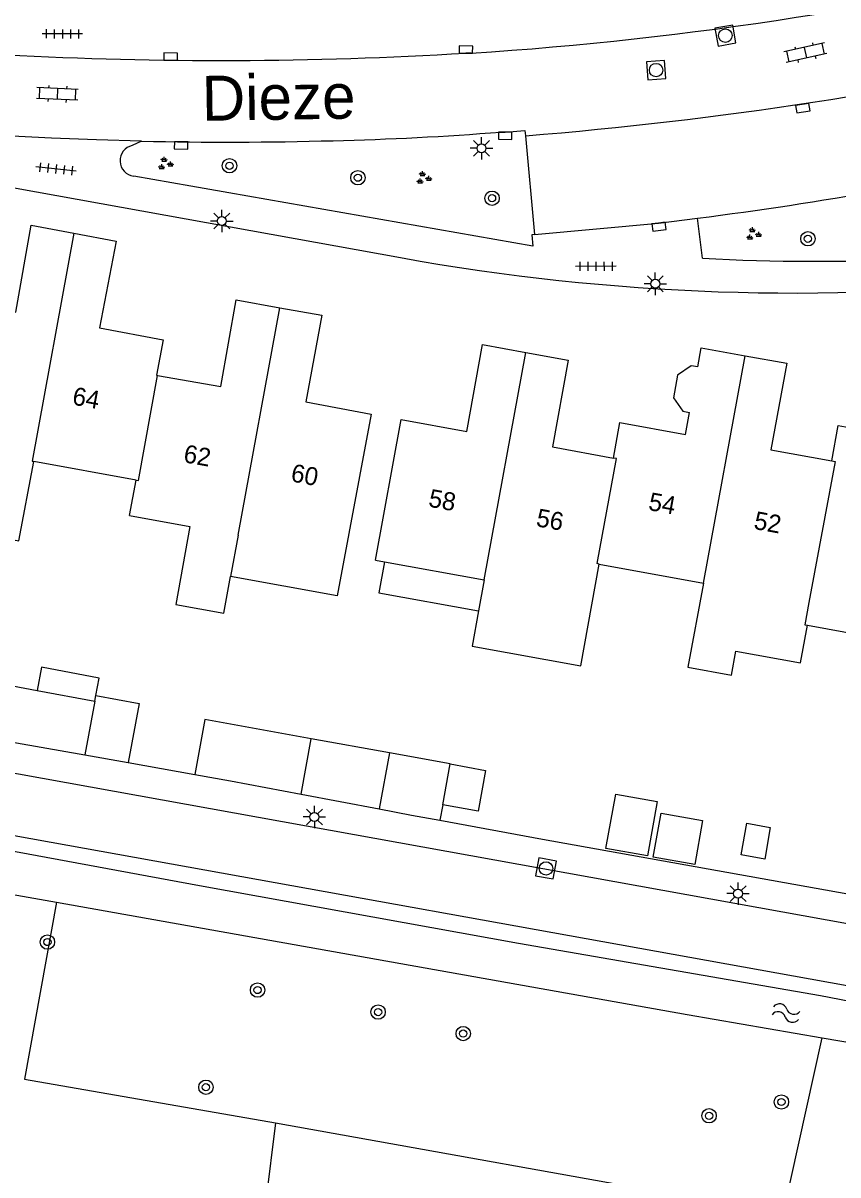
# Model space of a CAD drawing. Extents: x 131000 to 133013, y 393000 to 396501.
# Drawn here: x 131113.2 to 131158.5, y 395668.1 to 395732.1 of the extents above; entities that cross this region are included whole.
import ezdxf

# ---------------------------------------------------------------- set-up
doc = ezdxf.new("R2010")
doc.units = 0
for name, color, linetype in [('gg-afsc-erfafscheiding', 7, 'Continuous'), ('gg-anno-huisnummerreeks BGT', 7, 'Continuous'), ('gg-anno-openbare ruimte label', 7, 'Continuous'), ('gg-bbg-gedigitaliseerde bebouwing', 7, 'Continuous'), ('gg-bbg-gedigitaliseerde bijgebouw', 7, 'Continuous'), ('gg-bbg-hoofdgebouw', 7, 'Continuous'), ('gg-bbg-luifel en loopbrug', 7, 'Continuous'), ('gg-bbg-tussenscheiding', 7, 'Continuous'), ('gg-knt-verharding', 7, 'Continuous'), ('gg-knt-verharding nz', 7, 'Continuous'), ('gg-kntw-bovenkant insteek waterloop', 7, 'Continuous'), ('gt-grn-groengrens', 7, 'Continuous'), ('gt-symb-boom', 7, 'Continuous'), ('gt-symb-groenvak', 7, 'Continuous'), ('gt-symb-klinker verharding', 7, 'Continuous'), ('gt-symb-kolk', 7, 'Continuous'), ('gt-symb-lichtmast', 7, 'Continuous'), ('gt-symb-rioolschacht', 7, 'Continuous'), ('gt-symb-tegel verharding', 7, 'Continuous'), ('gt-symb-watersymbool', 7, 'Continuous')]:
    doc.layers.add(name, color=color, linetype=linetype)

# ---------------------------------------------------------------- blocks, each defined once
blk = doc.blocks.new('gt0-KOLK')
at = {"layer": 'gt-symb-kolk'}
blk.add_lwpolyline([(0, 0), (0.375, 0), (0.375, 0.4), (-0.375, 0.4), (-0.375, 0), (0, 0)], dxfattribs=at)
blk = doc.blocks.new('gt0-RS')
at = {"layer": 'gt-symb-rioolschacht'}
blk.add_lwpolyline([(-0.5, -0.5), (0.5, -0.5), (0.5, 0.5), (-0.5, 0.5)], close=True, dxfattribs=at)
blk.add_circle((0, 0), 0.375, dxfattribs=at)
blk = doc.blocks.new('gt0-KL1')
at = {"layer": 'gt-symb-klinker verharding'}
for p, q in [((-1.15, 0.3), (1.15, 0.3)), ((-1, -0.3), (-1, 0.3)), ((-0.5, 0.3), (-0.5, 0.45)), ((0, -0.3), (0, 0.3)), ((0.5, 0.3), (0.5, 0.45)), ((1, -0.3), (1, 0.3)), ((-1.15, -0.3), (1.15, -0.3)), ((-0.5, -0.45), (-0.5, -0.3)), ((0.5, -0.45), (0.5, -0.3))]:
    blk.add_line(p, q, dxfattribs=at)
blk = doc.blocks.new('gt0-LMAST')
at = {"layer": 'gt-symb-lichtmast'}
for p, q in [((-0.182, 0.173), (-0.447, 0.438)), ((-0.005, 0.246), (-0.005, 0.621)), ((0.172, 0.173), (0.437, 0.438)), ((-0.255, -0.004), (-0.63, -0.004)), ((-0.182, -0.181), (-0.447, -0.446)), ((-0.005, -0.254), (-0.005, -0.629)), ((0.437, -0.446), (0.172, -0.181)), ((0.245, -0.004), (0.62, -0.004))]:
    blk.add_line(p, q, dxfattribs=at)
blk.add_circle((-0.005, -0.004), 0.25, dxfattribs=at)
blk = doc.blocks.new('gt0-TEG1')
at = {"layer": 'gt-symb-tegel verharding'}
for p, q in [((-1.125, 0), (1.125, 0)), ((-0.9, -0.25), (-0.9, 0.25)), ((-0.45, -0.25), (-0.45, 0.25)), ((0, -0.25), (0, 0.25)), ((0.45, -0.25), (0.45, 0.25)), ((0.9, -0.25), (0.9, 0.25))]:
    blk.add_line(p, q, dxfattribs=at)
blk = doc.blocks.new('gt0-BOOM')
at = {"layer": 'gt-symb-boom'}
for radius in [0.4, 0.2]:
    blk.add_circle((0, 0), radius, dxfattribs=at)
blk = doc.blocks.new('gt0-GRVAK')
at = {"layer": 'gt-symb-groenvak'}
for p, q in [((-0.11, 0.189), (-0.228, 0.24)), ((-0.182, 0.153), (0.088, 0.153)), ((-0.091, 0.211), (-0.156, 0.322)), ((-0.047, 0.214), (-0.047, 0.393)), ((-0.004, 0.211), (0.061, 0.322)), ((0.015, 0.189), (0.133, 0.24)), ((0.262, -0.052), (0.197, 0.059)), ((0.305, -0.049), (0.305, 0.13)), ((0.349, -0.052), (0.414, 0.059)), ((-0.245, -0.228), (-0.363, -0.177)), ((-0.318, -0.264), (-0.047, -0.264)), ((-0.226, -0.206), (-0.291, -0.095)), ((-0.183, -0.203), (-0.183, -0.024)), ((-0.139, -0.206), (-0.074, -0.095)), ((-0.12, -0.228), (-0.002, -0.177)), ((0.243, -0.074), (0.125, -0.023)), ((0.17, -0.11), (0.441, -0.11)), ((0.368, -0.074), (0.486, -0.023))]:
    blk.add_line(p, q, dxfattribs=at)
blk = doc.blocks.new('gt0-WA')
at = {"layer": 'gt-symb-watersymbool'}
for centre, start, end in [((-0.323, 0.022), 28.07249, 151.92751), ((0.427, 0.422), 208.07248, 331.92751), ((-0.323, -0.428), 28.07249, 151.92751), ((0.427, -0.028), 208.07248, 331.92751)]:
    blk.add_arc(centre, 0.425, start, end, dxfattribs=at)

msp = doc.modelspace()

# ---------------------------------------------------------------- linework, layer by layer
at = {"layer": 'gg-afsc-erfafscheiding'}
msp.add_line((131119.042, 395690.996), (131122.75, 395690.337), dxfattribs=at)
msp.add_lwpolyline([(131136.38, 395687.791), (131142.09, 395686.733), (131178.012, 395680.314), (131178.507, 395683.433)], dxfattribs=at)
at = {"layer": 'gg-bbg-gedigitaliseerde bebouwing'}
msp.add_line((131138.835, 395701.16), (131138.52, 395699.429), dxfattribs=at)
for points in [[(131132.552, 395710.375), (131130.665, 395700.27), (131124.743, 395701.346)], [(131119.11, 395704.74), (131122.48, 395704.128), (131121.691, 395699.787), (131124.372, 395699.3), (131124.743, 395701.346)], [(131138.52, 395699.429), (131138.165, 395697.481), (131144.209, 395696.381), (131145.242, 395702.041)], [(131151.03, 395700.98), (131150.172, 395696.3), (131152.598, 395695.855), (131152.844, 395697.2), (131156.428, 395696.544), (131156.812, 395698.64)]]:
    msp.add_lwpolyline(points, dxfattribs=at)
at = {"layer": 'gg-bbg-gedigitaliseerde bijgebouw'}
for p, q in [((131113.985, 395695.011), (131117.189, 395694.415)), ((131117.189, 395694.415), (131116.632, 395691.423)), ((131110.944, 395692.433), (131116.632, 395691.423)), ((131128.67, 395689.242), (131129.226, 395692.318)), ((131133.57, 395691.532), (131133.007, 395688.423)), ((131136.946, 395690.921), (131133.57, 395691.532)), ((131136.535, 395688.649), (131136.946, 395690.921)), ((131136.535, 395688.649), (131136.38, 395687.791))]:
    msp.add_line(p, q, dxfattribs=at)
for points in [[(131111.482, 395695.323), (131111.509, 395695.472), (131113.985, 395695.011)], [(131129.226, 395692.318), (131123.303, 395693.39), (131122.75, 395690.337)], [(131122.75, 395690.337), (131124.733, 395689.985), (131128.67, 395689.242)], [(131147.917, 395685.807), (131145.615, 395686.223), (131146.162, 395689.249), (131148.464, 395688.833), (131147.917, 395685.807)], [(131133.007, 395688.423), (131134.806, 395688.083), (131136.38, 395687.791)], [(131150.547, 395685.331), (131148.245, 395685.747), (131148.687, 395688.193), (131150.989, 395687.777), (131150.547, 395685.331)]]:
    msp.add_lwpolyline(points, dxfattribs=at)
at = {"layer": 'gg-bbg-hoofdgebouw'}
for p, q in [((131119.48, 395706.7), (131113.793, 395707.745)), ((131119.11, 395704.74), (131119.48, 395706.7)), ((131132.801, 395702.259), (131133.302, 395702.168)), ((131133.302, 395702.168), (131138.835, 395701.16)), ((131145.242, 395702.041), (131151.03, 395700.98)), ((131156.812, 395698.64), (131162.564, 395697.597))]:
    msp.add_line(p, q, dxfattribs=at)
for points in [[(131109.146, 395716.685), (131112.8, 395716.044), (131113.648, 395720.882), (131116.028, 395720.431)], [(131116.028, 395720.431), (131118.368, 395719.988), (131117.456, 395715.173), (131120.983, 395714.504), (131120.61, 395712.539), (131120.68, 395712.527)], [(131120.68, 395712.527), (131124.189, 395711.905), (131125.055, 395716.729), (131127.484, 395716.293)], [(131127.484, 395716.293), (131129.822, 395715.874), (131128.916, 395711.059), (131132.552, 395710.375)], [(131132.801, 395702.259), (131134.224, 395710.081), (131137.869, 395709.418), (131138.747, 395714.246), (131141.162, 395713.807)], [(131150.715, 395713.001), (131150.909, 395714.07), (131153.35, 395713.625)], [(131141.162, 395713.807), (131143.516, 395713.379), (131142.638, 395708.551), (131146.027, 395707.935)], [(131153.35, 395713.625), (131155.667, 395713.202), (131154.79, 395708.392), (131158.165, 395707.773)], [(131158.165, 395707.773), (131158.525, 395709.735), (131162.2, 395709.076), (131163.068, 395713.895), (131165.492, 395713.455)], [(131150.715, 395713.001), (131150.347, 395713.068), (131149.595, 395712.541), (131149.364, 395711.275), (131149.887, 395710.536), (131150.254, 395710.469)], [(131146.027, 395707.935), (131146.386, 395709.905), (131150.031, 395709.242), (131150.254, 395710.469)], [(131106.915, 395704.453), (131112.971, 395703.326), (131113.793, 395707.745)]]:
    msp.add_lwpolyline(points, dxfattribs=at)
at = {"layer": 'gg-bbg-luifel en loopbrug'}
for p, q in [((131117.189, 395694.415), (131117.247, 395694.73)), ((131133.57, 395691.532), (131129.226, 395692.318)), ((131116.632, 395691.423), (131119.042, 395690.996)), ((131128.67, 395689.242), (131133.007, 395688.423))]:
    msp.add_line(p, q, dxfattribs=at)
for points in [[(131133.302, 395702.168), (131132.986, 395700.43), (131138.52, 395699.429)], [(131117.247, 395694.73), (131117.428, 395695.701), (131114.225, 395696.297), (131113.985, 395695.011)], [(131117.247, 395694.73), (131119.653, 395694.282), (131119.042, 395690.996)], [(131136.946, 395690.921), (131138.919, 395690.564), (131138.508, 395688.292), (131136.535, 395688.649)], [(131154.751, 395687.393), (131154.45, 395685.627), (131153.129, 395685.866), (131153.448, 395687.629), (131154.751, 395687.393)]]:
    msp.add_lwpolyline(points, dxfattribs=at)
at = {"layer": 'gg-bbg-tussenscheiding'}
for p, q in [((131125.16, 395703.638), (131127.484, 395716.293)), ((131138.835, 395701.16), (131141.162, 395713.807)), ((131151.03, 395700.98), (131153.35, 395713.625)), ((131125.16, 395703.638), (131124.743, 395701.346))]:
    msp.add_line(p, q, dxfattribs=at)
for points in [[(131116.028, 395720.431), (131113.71, 395707.76), (131113.793, 395707.745)], [(131119.48, 395706.7), (131119.617, 395706.675), (131120.68, 395712.527)], [(131145.242, 395702.041), (131145.124, 395702.063), (131146.202, 395707.903), (131146.027, 395707.935)], [(131158.165, 395707.773), (131158.365, 395707.736), (131156.889, 395699.907), (131156.677, 395698.665), (131156.812, 395698.64)]]:
    msp.add_lwpolyline(points, dxfattribs=at)
at = {"layer": 'gg-knt-verharding'}
for p, q in [((131138.108, 395730.443), (131137.819, 395730.45)), ((131119.781, 395725.554), (131119.27, 395725.31)), ((131141.131, 395725.854), (131141.641, 395720.367)), ((131150.981, 395719.04), (131150.712, 395721.269)), ((131090.965, 395690.861), (131222.84, 395667.117))]:
    msp.add_line(p, q, dxfattribs=at)
for points in [[(131119.781, 395725.554), (131117.275, 395725.625), (131114.771, 395725.726), (131109.292, 395725.994), (131103.813, 395726.316), (131101.338, 395726.3), (131098.445, 395726.184), (131097.82, 395726.087)], [(131139.772, 395726.057), (131140.009, 395726.054), (131141.103, 395726.153), (131141.131, 395725.854)], [(131141.641, 395720.367), (131141.494, 395720.351), (131141.553, 395719.722), (131119.353, 395723.611)], [(131110.291, 395723.211), (131110.335, 395723.393), (131134.181, 395719.079)], [(131141.641, 395720.367), (131148.539, 395720.999), (131150.712, 395721.269)], [(131098.455, 395692.982), (131189.734, 395676.512), (131249.432, 395665.702)]]:
    msp.add_lwpolyline(points, dxfattribs=at)
for centre, radius, start, end in [((131124.787, 395933.968), 203.961, 273.74478, 283.97207), ((131124.194, 395957.487), 227.446, 266.98184, 273.43443), ((131124.593, 395937.418), 211.919, 268.69898, 271.58059), ((131126.041, 395903.183), 177.658, 271.41819, 274.43275), ((131119.455, 395724.468), 0.863, 102.4173, 263.17631), ((131120.812, 395953.306), 233.956, 277.34267, 282.39418), ((131157.26, 395835.575), 116.704, 266.91584, 278.68123), ((131156.16, 395840.557), 123.45, 259.74437, 276.2525)]:
    msp.add_arc(centre, radius, start, end, dxfattribs=at)
at = {"layer": 'gg-knt-verharding nz'}
msp.add_arc((131123.108, 395949.53), 224.401, 274.60677, 282.82814, dxfattribs=at)
at = {"layer": 'gg-kntw-bovenkant insteek waterloop'}
for points in [[(131157.644, 395675.697), (131159.709, 395675.342), (131176.117, 395672.197), (131182.82, 395670.813), (131192.061, 395669.509), (131192.915, 395670.612), (131192.735, 395671.418), (131192.099, 395671.758), (131175.462, 395674.556), (131157.552, 395678.034), (131140.743, 395680.946), (131123.009, 395684.139), (131101.518, 395688.106), (131091.06, 395690.265), (131086.787, 395690.805), (131085.621, 395690.886)], [(131087.825, 395665.351), (131089.004, 395687.708), (131089.173, 395688.171), (131089.635, 395688.175), (131106.853, 395684.69), (131115.05, 395683.231)], [(131115.05, 395683.231), (131150.12, 395676.989), (131157.644, 395675.697)]]:
    msp.add_lwpolyline(points, dxfattribs=at)
at = {"layer": 'gt-grn-groengrens'}
msp.add_line((131127.234, 395670.964), (131124.83, 395651.56), dxfattribs=at)
for points in [[(131115.05, 395683.231), (131113.287, 395673.389), (131127.234, 395670.964)], [(131127.234, 395670.964), (131152.681, 395666.403), (131155.459, 395665.881), (131157.644, 395675.697)]]:
    msp.add_lwpolyline(points, dxfattribs=at)

# ---------------------------------------------------------------- block references
at = {"layer": 'gt-symb-boom'}
for p, rotation in [((131124.678, 395724.186), 114.77113890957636), ((131131.819, 395723.52), 114.77113890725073), ((131139.278, 395722.381), 114.77113890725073), ((131156.844, 395720.126), 114.77113890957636)]:
    msp.add_blockref('gt0-BOOM', p, dxfattribs=dict(at, rotation=rotation))
for p in [(131114.555, 395681.02), (131126.238, 395678.35), (131132.943, 395677.126), (131137.674, 395675.932), (131123.367, 395672.948), (131155.37, 395672.127), (131151.347, 395671.359)]:
    msp.add_blockref('gt0-BOOM', p, dxfattribs=at)
at = {"layer": 'gt-symb-groenvak'}
for p in [(131121.091, 395724.294), (131135.461, 395723.494), (131153.802, 395720.378)]:
    msp.add_blockref('gt0-GRVAK', p, dxfattribs=at)
at = {"layer": 'gt-symb-klinker verharding'}
for p, rotation in [((131156.7, 395730.474), -167.64517308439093), ((131115.104, 395728.179), 177.36361809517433)]:
    msp.add_blockref('gt0-KL1', p, dxfattribs=dict(at, rotation=rotation))
at = {"layer": 'gt-symb-kolk'}
for p, rotation in [((131137.819, 395730.45), -1.3748347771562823), ((131121.403, 395730.059), -0.6875163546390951), ((131156.533, 395727.583), -171.4324100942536), ((131121.987, 395725.516), 179.3124836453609), ((131140.009, 395726.054), 179.36977184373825), ((131148.539, 395720.999), -173.10945167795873)]:
    msp.add_blockref('gt0-KOLK', p, dxfattribs=dict(at, rotation=rotation))
at = {"layer": 'gt-symb-lichtmast'}
for p in [(131138.697, 395725.16), (131124.256, 395721.116), (131148.362, 395717.627), (131129.405, 395687.98), (131152.965, 395683.717)]:
    msp.add_blockref('gt0-LMAST', p, dxfattribs=at)
at = {"layer": 'gt-symb-rioolschacht'}
for p, rotation in [((131152.254, 395731.422), -80.15137761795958), ((131148.401, 395729.505), -175.98782884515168), ((131142.28, 395685.113), -10.25359802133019)]:
    msp.add_blockref('gt0-RS', p, dxfattribs=dict(at, rotation=rotation))
at = {"layer": 'gt-symb-tegel verharding'}
for p, rotation in [((131115.385, 395731.518), 179.71352348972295), ((131115.031, 395724.006), 173.79902900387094), ((131145.053, 395718.594), -179.77081810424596)]:
    msp.add_blockref('gt0-TEG1', p, dxfattribs=dict(at, rotation=rotation))
at = {"layer": 'gt-symb-watersymbool', "rotation": -9.905079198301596}
msp.add_blockref('gt0-WA', (131155.575, 395677.082), dxfattribs=at)

# ---------------------------------------------------------------- texts
at = {"layer": 'gg-anno-huisnummerreeks BGT'}
for s, rotation, p in [('64', 349.6, (131115.89, 395710.918)), ('62', 349.9, (131122.075, 395707.71)), ('60', 349.3, (131128.043, 395706.645)), ('58', 349.7, (131135.698, 395705.239)), ('54', 349.7, (131147.928, 395705.051)), ('56', 349.7, (131141.687, 395704.15)), ('52', 349.6, (131153.791, 395704))]:
    msp.add_text(s, height=1, rotation=rotation, dxfattribs=at).set_placement(p)
at = {"layer": 'gg-anno-openbare ruimte label'}
msp.add_text('Dieze', height=2.5, rotation=0.9, dxfattribs=at).set_placement((131123.155, 395726.679))

doc.saveas('drawing.dxf')
